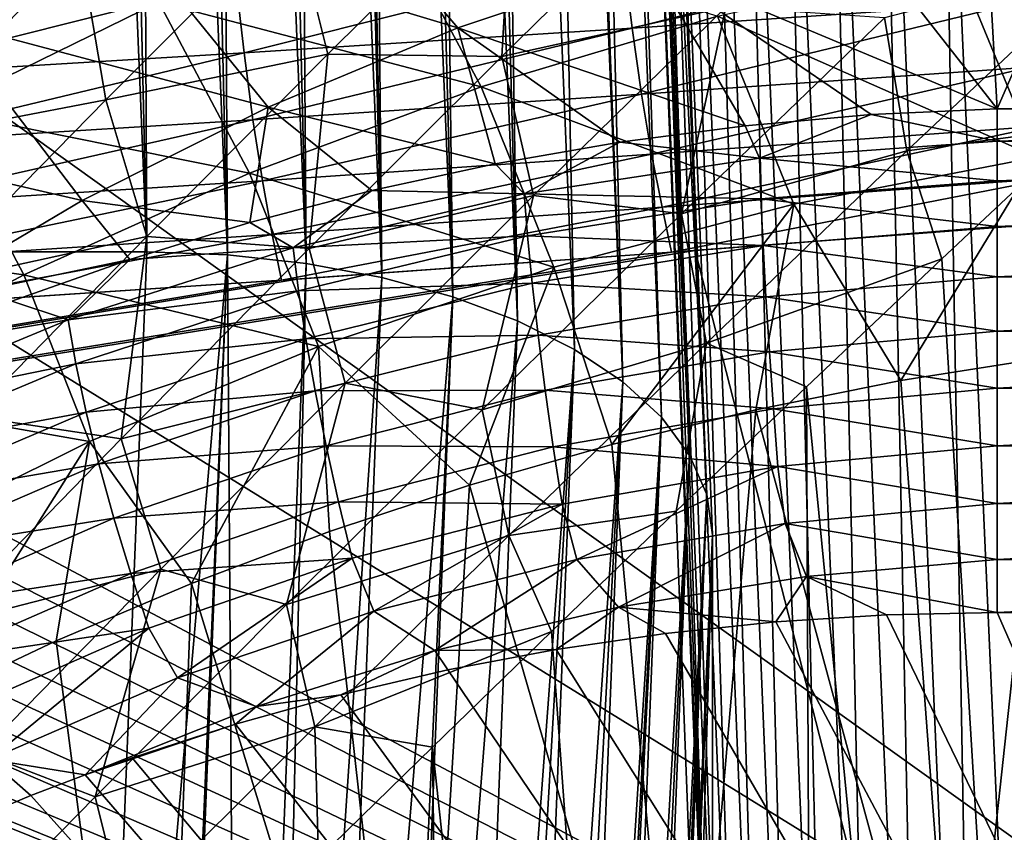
# Model space of a CAD drawing. Header units: metres. Extents: x -109 to 109, y -78 to 121.
# Tile 752 of 1056: x -16.67 to -11.45, y -2.34 to 1.96. Entities that reach past the tile are written whole.
import ezdxf

# ---------------------------------------------------------------- set-up
doc = ezdxf.new("R2010")
doc.units = ezdxf.units.M
doc.layers.add('solid_508554_SW0001', color=7, linetype='CONTINUOUS')

msp = doc.modelspace()

# ---------------------------------------------------------------- linework, layer by layer
at = {"layer": 'solid_508554_SW0001'}
for points in [[(-34.869118, 11.46491, -7.773969), (-4.682198, -7.183285, 2.992571), (-32.970078, 13.057232, -8.693296)], [(-4.682198, -7.183285, 2.992571), (-4.682198, 13.057236, -8.693299), (-32.970078, 13.057232, -8.693296)], [(-16.481787, 12.484694, -12.385273), (-15.998173, 0.732994, -5.041996), (-50.503654, 0.732994, -5.041996)], [(-26.596104, 12.484694, -12.385273), (-16.481787, 12.484694, -12.385273), (-50.503654, 0.732994, -5.041996)], [(-16.268469, 12.486979, -12.395666), (-15.998173, 0.732994, -5.041996), (-16.481787, 12.484694, -12.385273)], [(-16.268469, 12.486979, -12.395666), (-16.056137, 12.481189, -12.418915), (-15.998173, 0.732994, -5.041996)], [(-16.056137, 12.481189, -12.418915), (-15.571157, 0.717728, -5.068438), (-15.998173, 0.732994, -5.041996)], [(-16.056137, 12.481189, -12.418915), (-15.845757, 12.467334, -12.454942), (-15.571157, 0.717728, -5.068438)], [(-15.845757, 12.467334, -12.454942), (-15.63845, 12.445466, -12.503591), (-15.571157, 0.717728, -5.068438)], [(-15.63845, 12.445466, -12.503591), (-15.152996, 0.672253, -5.147202), (-15.571157, 0.717728, -5.068438)], [(-15.63845, 12.445466, -12.503591), (-15.435456, 12.415709, -12.564583), (-15.152996, 0.672253, -5.147202)], [(-15.435456, 12.415709, -12.564583), (-15.237818, 12.378215, -12.637601), (-15.152996, 0.672253, -5.147202)], [(-15.237818, 12.378215, -12.637601), (-14.752173, 0.597513, -5.276656), (-15.152996, 0.672253, -5.147202)], [(-15.237818, 12.378215, -12.637601), (-15.046507, 12.333173, -12.722282), (-14.752173, 0.597513, -5.276656)], [(-15.046507, 12.333173, -12.722282), (-14.975811, 12.314162, -12.75736), (-14.752173, 0.597513, -5.276656)], [(-14.975811, 12.314162, -12.75736), (-14.862483, 12.280807, -12.818206), (-14.752173, 0.597513, -5.276656)], [(-14.862483, 12.280807, -12.818206), (-14.376807, 0.495039, -5.454146), (-14.752173, 0.597513, -5.276656)], [(-14.862483, 12.280807, -12.818206), (-14.686695, 12.221384, -12.924878), (-14.376807, 0.495039, -5.454146)], [(-14.686695, 12.221384, -12.924878), (-14.52005, 12.155212, -13.041749), (-14.376807, 0.495039, -5.454146)], [(-14.52005, 12.155212, -13.041749), (-14.034492, 0.366918, -5.67606), (-14.376807, 0.495039, -5.454146)], [(-14.52005, 12.155212, -13.041749), (-14.348038, 12.074894, -13.181615), (-14.034492, 0.366918, -5.67606)], [(-14.348038, 12.074894, -13.181615), (-14.217513, 12.003996, -13.303672), (-14.034492, 0.366918, -5.67606)], [(-14.217513, 12.003996, -13.303672), (-13.732153, 0.215748, -5.937893), (-14.034492, 0.366918, -5.67606)], [(-14.217513, 12.003996, -13.303672), (-13.961012, 11.830225, -13.598656), (-13.732153, 0.215748, -5.937893)], [(-13.961012, 11.830225, -13.598656), (-13.475909, 0.04459, -6.234347), (-13.732153, 0.215748, -5.937893)], [(-13.961012, 11.830225, -13.598656), (-13.926538, 11.802172, -13.64582), (-13.475909, 0.04459, -6.234347)], [(-13.926538, 11.802172, -13.64582), (-13.755768, 11.637436, -13.9207), (-13.475909, 0.04459, -6.234347)], [(-13.755768, 11.637436, -13.9207), (-13.270961, -0.143093, -6.559423), (-13.475909, 0.04459, -6.234347)], [(-13.755768, 11.637436, -13.9207), (-13.654901, 11.50825, -14.134084), (-13.270961, -0.143093, -6.559423)], [(-13.654901, 11.50825, -14.134084), (-13.121481, -0.343504, -6.906546), (-13.270961, -0.143093, -6.559423)], [(-13.654901, 11.50825, -14.134084), (-13.605953, 11.429547, -14.263257), (-13.121481, -0.343504, -6.906546)], [(-34.869118, 11.46491, -7.773969), (-36.770775, 9.875168, -6.856131), (-4.682198, -7.183285, 2.992571)], [(-13.605953, 11.429547, -14.263257), (-13.030532, -0.552585, -7.268684), (-13.121481, -0.343504, -6.906546)], [(-13.605953, 11.429547, -14.263257), (-13.514616, 11.210789, -14.61936), (-13.030532, -0.552585, -7.268684)], [(-13.514616, 11.210789, -14.61936), (-13.511229, 11.198131, -14.639839), (-13.030532, -0.552585, -7.268684)], [(-13.511229, 11.198131, -14.639839), (-13.483615, 10.985607, -14.981767), (-13.030532, -0.552585, -7.268684)], [(-13.483615, 10.985607, -14.981767), (-13, -4.267006, -13.70225), (-13, -0.766092, -7.63849)], [(-13.483615, 10.985607, -14.981767), (-13.483615, 7.726501, -20.626705), (-13, -4.267006, -13.70225)], [(-13.030532, -0.552585, -7.268684), (-13.483615, 10.985607, -14.981767), (-13, -0.766092, -7.63849)], [(-36.770775, 9.875168, -6.856131), (-37.230968, 9.509166, -6.64482), (-4.682198, -7.183285, 2.992571)], [(-37.230968, 9.509166, -6.64482), (-37.714027, 9.16053, -6.443535), (-4.682198, -7.183285, 2.992571)], [(-37.714027, 9.16053, -6.443535), (-38.218876, 8.830504, -6.252995), (-4.682198, -7.183285, 2.992571)], [(-38.218876, 8.830504, -6.252995), (-38.744343, 8.520358, -6.073932), (-4.682198, -7.183285, 2.992571)], [(-38.744343, 8.520358, -6.073932), (-39.28907, 8.231194, -5.906983), (-4.682198, -7.183285, 2.992571)], [(-39.28907, 8.231194, -5.906983), (-39.851555, 7.963991, -5.752713), (-4.682198, -7.183285, 2.992571)], [(-39.851555, 7.963991, -5.752713), (-40.430286, 7.719659, -5.611648), (-4.682198, -7.183285, 2.992571)], [(-13.483615, 7.726501, -20.626705), (-13.466309, 7.385034, -21.218143), (-13, -4.267006, -13.70225)], [(-40.430286, 7.719659, -5.611648), (-40.88192, 7.549141, -5.513199), (-4.682198, -7.183285, 2.992571)], [(-40.88192, 7.549141, -5.513199), (-41.024212, 7.498913, -5.4842), (-4.682198, -7.183285, 2.992571)], [(-41.024212, 7.498913, -5.4842), (-41.632576, 7.302232, -5.370646), (-4.682198, -7.183285, 2.992571)], [(-13.466309, 7.385034, -21.218143), (-12.982184, -4.607184, -14.291457), (-13, -4.267006, -13.70225)], [(-13.466309, 7.385034, -21.218143), (-13.414434, 7.044444, -21.808064), (-12.982184, -4.607184, -14.291457)], [(-41.632576, 7.302232, -5.370646), (-42.254608, 7.130056, -5.271241), (-4.682198, -7.183285, 2.992571)], [(-42.254608, 7.130056, -5.271241), (-42.889103, 6.983013, -5.186345), (-4.682198, -7.183285, 2.992571)], [(-13.414434, 7.044444, -21.808064), (-12.928782, -4.946457, -14.879095), (-12.982184, -4.607184, -14.291457)], [(-13.414434, 7.044444, -21.808064), (-13.328126, 6.705604, -22.394951), (-12.928782, -4.946457, -14.879095)], [(-42.889103, 6.983013, -5.186345), (-43.534229, 6.861862, -5.116398), (-4.682198, -7.183285, 2.992571)], [(-43.534229, 6.861862, -5.116398), (-44.187977, 6.76719, -5.061739), (-4.682198, -7.183285, 2.992571)], [(-44.187977, 6.76719, -5.061739), (-44.848324, 6.699342, -5.022567), (-4.682198, -7.183285, 2.992571)], [(-44.848324, 6.699342, -5.022567), (-45.513195, 6.658569, -4.999027), (-4.682198, -7.183285, 2.992571)], [(-13.328126, 6.705604, -22.394951), (-12.839952, -5.283816, -15.463417), (-12.928782, -4.946457, -14.879095)], [(-13.328126, 6.705604, -22.394951), (-13.207604, 6.369385, -22.977299), (-12.839952, -5.283816, -15.463417)], [(-46.180508, 6.644997, -4.991191), (-50.351505, 6.265568, -4.772128), (-4.682198, -7.183285, 2.992571)], [(-45.513195, 6.658569, -4.999027), (-46.180508, 6.644997, -4.991191), (-4.682198, -7.183285, 2.992571)], [(-13.207604, 6.369385, -22.977299), (-12.715907, -5.618459, -16.043036), (-12.839952, -5.283816, -15.463417)], [(-13.207604, 6.369385, -22.977299), (-13.053179, 6.03665, -23.553614), (-12.715907, -5.618459, -16.043036)], [(-50.351505, 6.265568, -4.772128), (-50.351505, -7.183285, 2.992571), (-4.682198, -7.183285, 2.992571)], [(-13.053179, 6.03665, -23.553614), (-12.557047, -5.949308, -16.616083), (-12.715907, -5.618459, -16.043036)], [(-13.053179, 6.03665, -23.553614), (-12.865246, 5.708252, -24.122414), (-12.557047, -5.949308, -16.616083)], [(-12.865246, 5.708252, -24.122414), (-12.363714, -6.275648, -17.18132), (-12.557047, -5.949308, -16.616083)], [(-12.865246, 5.708252, -24.122414), (-12.644288, 5.385036, -24.682241), (-12.363714, -6.275648, -17.18132)], [(-12.644288, 5.385036, -24.682241), (-12.136565, -6.596372, -17.736832), (-12.363714, -6.275648, -17.18132)], [(-12.644288, 5.385036, -24.682241), (-12.390873, 5.06783, -25.231659), (-12.136565, -6.596372, -17.736832)], [(-12.390873, 5.06783, -25.231659), (-11.876063, -6.910825, -18.281479), (-12.136565, -6.596372, -17.736832)], [(-12.390873, 5.06783, -25.231659), (-12.10565, 4.757448, -25.769255), (-11.876063, -6.910825, -18.281479)], [(-12.10565, 4.757448, -25.769255), (-11.583113, -7.217917, -18.813379), (-11.876063, -6.910825, -18.281479)], [(-12.10565, 4.757448, -25.769255), (-11.789352, 4.454689, -26.29365), (-11.583113, -7.217917, -18.813379)], [(-11.789352, 4.454689, -26.29365), (-11.2583, -7.517032, -19.331461), (-11.583113, -7.217917, -18.813379)], [(-11.789352, 4.454689, -26.29365), (-11.442792, 4.160327, -26.803499), (-11.2583, -7.517032, -19.331461)], [(-11.655655, 4.407351, -32.166245), (-12.299824, 2.52392, -35.428444), (-11.492039, 1.491955, -37.215858)], [(-10.457149, 3.864108, -33.10717), (-11.655655, 4.407351, -32.166245), (-11.492039, 1.491955, -37.215858)], [(-10.457149, 3.864108, -33.10717), (-11.492039, 1.491955, -37.215858), (-5.75, 1.491955, -37.215858)], [(-17.065731, 1.95438, -34.9673), (-16.134333, 2.459574, -34.721218), (-17.296078, 3.248131, -33.239468)], [(-14.349219, 1.920298, -36.088181), (-15.18335, 2.894342, -34.421043), (-16.134333, 2.459574, -34.721218)], [(-14.349219, 1.920298, -36.088181), (-13.328111, 2.262587, -35.784115), (-15.18335, 2.894342, -34.421043)], [(-13.074714, 2.792732, 24.928492), (-14.117063, 1.769786, 24.756042), (-12.929623, 2.030303, 25.031757)], [(-14.05948, 2.753314, 24.782314), (-14.117063, 1.769786, 24.756042), (-13.074714, 2.792732, 24.928492)], [(-15.225982, 2.532356, 24.642576), (-15.039763, 1.780737, 24.572027), (-14.05948, 2.753314, 24.782314)], [(-14.05948, 2.753314, 24.782314), (-15.039763, 1.780737, 24.572027), (-14.117063, 1.769786, 24.756042)], [(-80.883446, 2.255213, 23.013248), (-80.862701, 1.310964, 22.791866), (-15.691284, 2.712717, 24.657368)], [(-80.862701, 1.310964, 22.791866), (-16.352505, 2.340196, 24.543859), (-15.691284, 2.712717, 24.657368)], [(-15.225982, 2.532356, 24.642576), (-16.352505, 2.340196, 24.543859), (-16.216316, 1.538416, 24.365381)], [(-15.225982, 2.532356, 24.642576), (-16.216316, 1.538416, 24.365381), (-15.039763, 1.780737, 24.572027)], [(-14.226445, 1.608655, -42.467014), (-15.935077, 2.057249, -40.967289), (-14.731031, 2.551883, -40.836094)], [(-12.974525, 1.982293, -42.343643), (-14.226445, 1.608655, -42.467014), (-14.731031, 2.551883, -40.836094)], [(-13.328111, 2.262587, -35.784115), (-11.492039, 1.491955, -37.215858), (-12.299824, 2.52392, -35.428444)], [(-15.355922, 1.500357, -36.338085), (-16.134333, 2.459574, -34.721218), (-17.065731, 1.95438, -34.9673)], [(-15.355922, 1.500357, -36.338085), (-14.349219, 1.920298, -36.088181), (-16.134333, 2.459574, -34.721218)], [(-11.280619, 1.234818, -43.954628), (-11.706792, 2.269328, -42.163139), (-10.43088, 2.466374, -41.928116)], [(-13.426338, 1.918904, 21.326981), (-13.472474, 2.294264, 21.482845), (-11.417424, 2.42561, 21.723961)], [(-13.426338, 1.918904, 21.326981), (-11.417424, 2.42561, 21.723961), (-11.369055, 2.056609, 21.567564)], [(-80.862701, 1.310964, 22.791866), (-16.694025, 2.146391, 24.47912), (-16.352505, 2.340196, 24.543859)], [(-15.935077, 2.057249, -40.967289), (-17.107788, 1.48189, -41.038254), (-17.672619, 2.336596, -39.565044)], [(-17.359015, 1.319546, 24.195473), (-16.352505, 2.340196, 24.543859), (-16.694025, 2.146391, 24.47912)], [(-17.359015, 1.319546, 24.195473), (-16.216316, 1.538416, 24.365381), (-16.352505, 2.340196, 24.543859)], [(-15.483334, 1.788969, 21.100214), (-15.526807, 2.170084, 21.255518), (-13.472474, 2.294264, 21.482845)], [(-15.483334, 1.788969, 21.100214), (-13.472474, 2.294264, 21.482845), (-13.426338, 1.918904, 21.326981)], [(-14.349219, 1.920298, -36.088181), (-12.827067, 1.402243, -37.244587), (-13.328111, 2.262587, -35.784115)], [(-13.328111, 2.262587, -35.784115), (-12.159807, 1.461169, -37.2374), (-11.492039, 1.491955, -37.215858)], [(-13.328111, 2.262587, -35.784115), (-12.827067, 1.402243, -37.244587), (-12.159807, 1.461169, -37.2374)], [(-11.280619, 1.234818, -43.954628), (-12.974525, 1.982293, -42.343643), (-11.706792, 2.269328, -42.163139)], [(-12.088583, 1.97369, 25.301834), (-11.969549, 1.268418, 25.574467), (-10.892466, 2.284769, 25.642366)], [(-10.892466, 2.284769, 25.642366), (-11.969549, 1.268418, 25.574467), (-11.044369, 1.390028, 25.978125)], [(-17.537037, 1.664791, 20.889009), (-17.581455, 2.04838, 21.043253), (-15.526807, 2.170084, 21.255518)], [(-17.537037, 1.664791, 20.889009), (-15.526807, 2.170084, 21.255518), (-15.483334, 1.788969, 21.100214)], [(-15.454419, 1.150771, -42.532406), (-17.107788, 1.48189, -41.038254), (-15.935077, 2.057249, -40.967289)], [(-14.226445, 1.608655, -42.467014), (-15.454419, 1.150771, -42.532406), (-15.935077, 2.057249, -40.967289)], [(-13.376205, 1.568768, 21.121532), (-13.426338, 1.918904, 21.326981), (-11.369055, 2.056609, 21.567564)], [(-13.376205, 1.568768, 21.121532), (-11.369055, 2.056609, 21.567564), (-11.31662, 1.712525, 21.36307)], [(-14.117063, 1.769786, 24.756042), (-13.948208, 1.031664, 24.863209), (-12.929623, 2.030303, 25.031757)], [(-12.929623, 2.030303, 25.031757), (-13.948208, 1.031664, 24.863209), (-13.164071, 0.934671, 25.16795)], [(-12.929623, 2.030303, 25.031757), (-13.164071, 0.934671, 25.16795), (-12.088583, 1.97369, 25.301834)], [(-16.340706, 1.005728, -36.53186), (-17.065731, 1.95438, -34.9673), (-17.970816, 1.381752, -35.15712)], [(-16.340706, 1.005728, -36.53186), (-15.355922, 1.500357, -36.338085), (-17.065731, 1.95438, -34.9673)], [(-12.568666, 0.986784, -44.066586), (-14.226445, 1.608655, -42.467014), (-12.974525, 1.982293, -42.343643)], [(-12.088583, 1.97369, 25.301834), (-13.164071, 0.934671, 25.16795), (-11.969549, 1.268418, 25.574467)], [(-11.280619, 1.234818, -43.954628), (-12.568666, 0.986784, -44.066586), (-12.974525, 1.982293, -42.343643)], [(-15.435991, 1.43333, 20.89397), (-15.483334, 1.788969, 21.100214), (-13.426338, 1.918904, 21.326981)], [(-15.435991, 1.43333, 20.89397), (-13.426338, 1.918904, 21.326981), (-13.376205, 1.568768, 21.121532)], [(-15.355922, 1.500357, -36.338085), (-14.152433, 1.200751, -37.216309), (-14.349219, 1.920298, -36.088181)], [(-14.349219, 1.920298, -36.088181), (-14.152433, 1.200751, -37.216309), (-13.491913, 1.315347, -37.237499)], [(-14.349219, 1.920298, -36.088181), (-13.491913, 1.315347, -37.237499), (-12.827067, 1.402243, -37.244587)], [(-17.493982, 1.305535, 20.68214), (-17.537037, 1.664791, 20.889009), (-15.483334, 1.788969, 21.100214)], [(-17.493982, 1.305535, 20.68214), (-15.483334, 1.788969, 21.100214), (-15.435991, 1.43333, 20.89397)], [(-16.216316, 1.538416, 24.365381), (-15.997665, 0.815367, 24.302469), (-15.039763, 1.780737, 24.572027)], [(-15.039763, 1.780737, 24.572027), (-15.997665, 0.815367, 24.302469), (-15.137712, 0.751354, 24.518793)], [(-15.039763, 1.780737, 24.572027), (-15.137712, 0.751354, 24.518793), (-14.117063, 1.769786, 24.756042)], [(-14.117063, 1.769786, 24.756042), (-15.137712, 0.751354, 24.518793), (-13.948208, 1.031664, 24.863209)], [(-13.323008, 1.250364, 20.870321), (-13.376205, 1.568768, 21.121532), (-11.31662, 1.712525, 21.36307)], [(-13.323008, 1.250364, 20.870321), (-11.31662, 1.712525, 21.36307), (-11.261068, 1.399587, 21.11418)], [(-13.840521, 0.651456, -44.121952), (-15.454419, 1.150771, -42.532406), (-14.226445, 1.608655, -42.467014)], [(-15.38568, 1.109933, 20.640711), (-15.435991, 1.43333, 20.89397), (-13.376205, 1.568768, 21.121532)], [(-15.38568, 1.109933, 20.640711), (-13.376205, 1.568768, 21.121532), (-13.323008, 1.250364, 20.870321)], [(-12.568666, 0.986784, -44.066586), (-13.840521, 0.651456, -44.121952), (-14.226445, 1.608655, -42.467014)], [(-17.359015, 1.319546, 24.195473), (-17.179735, 0.556552, 24.024605), (-16.216316, 1.538416, 24.365381)], [(-16.216316, 1.538416, 24.365381), (-17.179735, 0.556552, 24.024605), (-15.997665, 0.815367, 24.302469)], [(-16.65032, 0.611005, -42.538979), (-18.241541, 0.829169, -41.048298), (-17.107788, 1.48189, -41.038254)], [(-15.454419, 1.150771, -42.532406), (-16.65032, 0.611005, -42.538979), (-17.107788, 1.48189, -41.038254)], [(-16.340706, 1.005728, -36.53186), (-15.452874, 0.889555, -37.132217), (-15.355922, 1.500357, -36.338085)], [(-15.355922, 1.500357, -36.338085), (-15.452874, 0.889555, -37.132217), (-14.80672, 1.058719, -37.181168)], [(-15.355922, 1.500357, -36.338085), (-14.80672, 1.058719, -37.181168), (-14.152433, 1.200751, -37.216309)], [(-12.159807, 1.461169, -37.2374), (-12.827067, 1.402243, -37.244587), (-12.751946, 1.230503, -37.489975)], [(-12.159807, 1.461169, -37.2374), (-12.751946, 1.230503, -37.489975), (-11.492039, 1.320319, -37.4669)], [(-12.159807, 1.461169, -37.2374), (-11.492039, 1.320319, -37.4669), (-11.492039, 1.491955, -37.215858)], [(-11.492039, 1.320319, -37.4669), (-5.75, 1.491955, -37.215858), (-11.492039, 1.491955, -37.215858)], [(-11.492039, 1.320319, -37.4669), (-5.75, 1.31858, -37.469067), (-5.75, 1.491955, -37.215858)], [(-17.448183, 0.978813, 20.427446), (-17.493982, 1.305535, 20.68214), (-15.435991, 1.43333, 20.89397)], [(-17.448183, 0.978813, 20.427446), (-15.435991, 1.43333, 20.89397), (-15.38568, 1.109933, 20.640711)], [(-17.296089, 0.439445, -36.667595), (-16.340706, 1.005728, -36.53186), (-17.970816, 1.381752, -35.15712)], [(-12.827067, 1.402243, -37.244587), (-13.491913, 1.315347, -37.237499), (-12.751946, 1.230503, -37.489975)], [(-13.267735, 0.969612, 20.578018), (-13.323008, 1.250364, 20.870321), (-11.261068, 1.399587, 21.11418)], [(-13.267735, 0.969612, 20.578018), (-11.261068, 1.399587, 21.11418), (-11.203406, 1.123463, 20.825403)], [(-11.969549, 1.268418, 25.574467), (-11.785768, 0.696058, 25.927927), (-11.044369, 1.390028, 25.978125)], [(-11.044369, 1.390028, 25.978125), (-11.785768, 0.696058, 25.927927), (-10.488172, -20.561333, 37.842564)], [(-13.491913, 1.315347, -37.237499), (-14.152433, 1.200751, -37.216309), (-13.99894, 1.041361, -37.461948)], [(-13.491913, 1.315347, -37.237499), (-13.99894, 1.041361, -37.461948), (-12.751946, 1.230503, -37.489975)], [(-12.751946, 1.230503, -37.489975), (-11.492039, 1.110301, -37.691132), (-11.492039, 1.320319, -37.4669)], [(-11.492039, 1.320319, -37.4669), (-11.492039, 1.110301, -37.691132), (-5.75, 1.31858, -37.469067)], [(-11.492039, 1.110301, -37.691132), (-5.75, 1.108282, -37.692978), (-5.75, 1.31858, -37.469067)], [(-13.164071, 0.934671, 25.16795), (-13.032521, 0.248908, 25.442284), (-11.969549, 1.268418, 25.574467)], [(-11.969549, 1.268418, 25.574467), (-13.032521, 0.248908, 25.442284), (-11.785768, 0.696058, 25.927927)], [(-15.333359, 0.824931, 20.345255), (-15.38568, 1.109933, 20.640711), (-13.323008, 1.250364, 20.870321)], [(-15.333359, 0.824931, 20.345255), (-13.323008, 1.250364, 20.870321), (-13.267735, 0.969612, 20.578018)], [(-14.152433, 1.200751, -37.216309), (-14.80672, 1.058719, -37.181168), (-13.99894, 1.041361, -37.461948)], [(-12.751946, 1.230503, -37.489975), (-13.99894, 1.041361, -37.461948), (-12.744088, 1.013737, -37.707561)], [(-12.751946, 1.230503, -37.489975), (-12.744088, 1.013737, -37.707561), (-11.492039, 1.110301, -37.691132)], [(-12.002198, 0.051028, -45.775345), (-12.568666, 0.986784, -44.066586), (-11.280619, 1.234818, -43.954628)], [(-11.228788, 0.174049, -45.748867), (-12.002198, 0.051028, -45.775345), (-11.280619, 1.234818, -43.954628)], [(-15.087922, 0.230943, -44.120327), (-16.65032, 0.611005, -42.538979), (-15.454419, 1.150771, -42.532406)], [(-13.840521, 0.651456, -44.121952), (-15.087922, 0.230943, -44.120327), (-15.454419, 1.150771, -42.532406)], [(-17.400524, 0.69093, 20.129847), (-17.448183, 0.978813, 20.427446), (-15.38568, 1.109933, 20.640711)], [(-17.400524, 0.69093, 20.129847), (-15.38568, 1.109933, 20.640711), (-15.333359, 0.824931, 20.345255)], [(-13.267735, 0.969612, 20.578018), (-11.203406, 1.123463, 20.825403), (-13.218153, 0.731035, 20.248932)], [(-11.203406, 1.123463, 20.825403), (-11.165922, 0.886896, 20.498362), (-13.218153, 0.731035, 20.248932)], [(-12.744088, 1.013737, -37.707561), (-11.492039, 0.86842, -37.880547), (-11.492039, 1.110301, -37.691132)], [(-11.492039, 1.110301, -37.691132), (-11.492039, 0.86842, -37.880547), (-5.75, 1.108282, -37.692978)], [(-11.492039, 0.86842, -37.880547), (-5.75, 0.866175, -37.882042), (-5.75, 1.108282, -37.692978)], [(-14.80672, 1.058719, -37.181168), (-15.452874, 0.889555, -37.132217), (-15.223467, 0.75474, -37.384003)], [(-14.80672, 1.058719, -37.181168), (-15.223467, 0.75474, -37.384003), (-13.99894, 1.041361, -37.461948)], [(-17.296089, 0.439445, -36.667595), (-16.089025, 0.69364, -37.069633), (-16.340706, 1.005728, -36.53186)], [(-16.340706, 1.005728, -36.53186), (-16.089025, 0.69364, -37.069633), (-15.452874, 0.889555, -37.132217)], [(-13.99894, 1.041361, -37.461948), (-15.223467, 0.75474, -37.384003), (-13.981691, 0.818594, -37.672791)], [(-15.137712, 0.751354, 24.518793), (-14.947292, 0.037119, 24.631119), (-13.948208, 1.031664, 24.863209)], [(-13.948208, 1.031664, 24.863209), (-14.947292, 0.037119, 24.631119), (-14.221387, -0.103195, 24.965567)], [(-13.948208, 1.031664, 24.863209), (-14.221387, -0.103195, 24.965567), (-13.164071, 0.934671, 25.16795)], [(-13.99894, 1.041361, -37.461948), (-13.981691, 0.818594, -37.672791), (-12.744088, 1.013737, -37.707561)], [(-12.744088, 1.013737, -37.707561), (-13.981691, 0.818594, -37.672791), (-12.732374, 0.766384, -37.889416)], [(-12.744088, 1.013737, -37.707561), (-12.732374, 0.766384, -37.889416), (-11.492039, 0.86842, -37.880547)], [(-15.333359, 0.824931, 20.345255), (-13.267735, 0.969612, 20.578018), (-15.28463, 0.583263, 20.012447)], [(-13.267735, 0.969612, 20.578018), (-13.218153, 0.731035, 20.248932), (-15.28463, 0.583263, 20.012447)], [(-13.533767, -0.288461, -45.769077), (-13.840521, 0.651456, -44.121952), (-12.568666, 0.986784, -44.066586)], [(-12.771222, -0.10327, -45.782097), (-13.533767, -0.288461, -45.769077), (-12.568666, 0.986784, -44.066586)], [(-12.002198, 0.051028, -45.775345), (-12.771222, -0.10327, -45.782097), (-12.568666, 0.986784, -44.066586)], [(-15.452874, 0.889555, -37.132217), (-16.089025, 0.69364, -37.069633), (-15.223467, 0.75474, -37.384003)], [(-13.164071, 0.934671, 25.16795), (-14.221387, -0.103195, 24.965567), (-13.032521, 0.248908, 25.442284)], [(-13.218153, 0.731035, 20.248932), (-11.165922, 0.886896, 20.498362), (-13.091349, 0.740405, 20.263927)], [(-13.091349, 0.740405, 20.263927), (-11.165922, 0.886896, 20.498362), (-11.499606, -5.473651, 10.319358)], [(-12.732374, 0.766384, -37.889416), (-11.492039, 0.600383, -38.030685), (-11.492039, 0.86842, -37.880547)], [(-11.165922, 0.886896, 20.498362), (-11.453076, -5.139401, 10.854269), (-11.499606, -5.473651, 10.319358)], [(-11.492039, 0.86842, -37.880547), (-11.492039, 0.600383, -38.030685), (-5.75, 0.866175, -37.882042)], [(-11.492039, 0.600383, -38.030685), (-5.75, 0.597971, -38.031799), (-5.75, 0.866175, -37.882042)], [(-16.65032, 0.611005, -42.538979), (-17.806376, -0.00751, -42.486462), (-18.241541, 0.829169, -41.048298)], [(-17.400524, 0.69093, 20.129847), (-15.333359, 0.824931, 20.345255), (-17.365829, 0.446036, 19.792837)], [(-15.333359, 0.824931, 20.345255), (-15.28463, 0.583263, 20.012447), (-17.365829, 0.446036, 19.792837)], [(-17.179735, 0.556552, 24.024605), (-16.931053, -0.138375, 23.971228), (-15.997665, 0.815367, 24.302469)], [(-15.997665, 0.815367, 24.302469), (-16.931053, -0.138375, 23.971228), (-16.134125, -0.257692, 24.213587)], [(-15.997665, 0.815367, 24.302469), (-16.134125, -0.257692, 24.213587), (-15.137712, 0.751354, 24.518793)], [(-15.223467, 0.75474, -37.384003), (-15.195252, 0.526888, -37.588112), (-13.981691, 0.818594, -37.672791)], [(-13.981691, 0.818594, -37.672791), (-15.195252, 0.526888, -37.588112), (-13.956907, 0.566871, -37.847145)], [(-13.981691, 0.818594, -37.672791), (-13.956907, 0.566871, -37.847145), (-12.732374, 0.766384, -37.889416)], [(-13.091349, 0.740405, 20.263927), (-11.499606, -5.473651, 10.319358), (-51.501217, -5.473651, 10.319358)], [(-13.218153, 0.731035, 20.248932), (-13.091349, 0.740405, 20.263927), (-51.501217, -5.473651, 10.319358)], [(-15.20126, 0.58903, 20.021677), (-13.218153, 0.731035, 20.248932), (-51.501217, -5.473651, 10.319358)], [(-16.352985, -8.243653, -0.269029), (-50.858467, -8.243653, -0.269029), (-50.503654, 0.732994, -5.041996)], [(-15.998173, 0.732994, -5.041996), (-16.352985, -8.243653, -0.269029), (-50.503654, 0.732994, -5.041996)], [(-15.223467, 0.75474, -37.384003), (-16.416006, 0.372381, -37.256466), (-15.195252, 0.526888, -37.588112)], [(-16.089025, 0.69364, -37.069633), (-16.416006, 0.372381, -37.256466), (-15.223467, 0.75474, -37.384003)], [(-15.571157, 0.717728, -5.068438), (-16.352985, -8.243653, -0.269029), (-15.998173, 0.732994, -5.041996)], [(-15.137712, 0.751354, 24.518793), (-16.134125, -0.257692, 24.213587), (-14.947292, 0.037119, 24.631119)], [(-15.28463, 0.583263, 20.012447), (-13.218153, 0.731035, 20.248932), (-15.20126, 0.58903, 20.021677)], [(-12.732374, 0.766384, -37.889416), (-13.956907, 0.566871, -37.847145), (-12.717082, 0.494281, -38.03125)], [(-12.732374, 0.766384, -37.889416), (-12.717082, 0.494281, -38.03125), (-11.492039, 0.600383, -38.030685)], [(-17.296089, 0.439445, -36.667595), (-16.71336, 0.471503, -36.993534), (-16.089025, 0.69364, -37.069633)], [(-16.089025, 0.69364, -37.069633), (-16.71336, 0.471503, -36.993534), (-16.416006, 0.372381, -37.256466)], [(-15.571157, 0.717728, -5.068438), (-15.950605, -8.268794, -0.2864), (-16.352985, -8.243653, -0.269029)], [(-15.571157, 0.717728, -5.068438), (-15.92654, -8.271112, -0.288972), (-15.950605, -8.268794, -0.2864)], [(-15.571157, 0.717728, -5.068438), (-15.508767, -8.326653, -0.362373), (-15.92654, -8.271112, -0.288972)], [(-15.571157, 0.717728, -5.068438), (-15.152996, 0.672253, -5.147202), (-15.508767, -8.326653, -0.362373)], [(-13.032521, 0.248908, 25.442284), (-12.502839, 0.017629, 25.849554), (-11.785768, 0.696058, 25.927927)], [(-11.785768, 0.696058, 25.927927), (-12.502839, 0.017629, 25.849554), (-10.488172, -20.561333, 37.842564)], [(-15.152996, 0.672253, -5.147202), (-15.357548, -8.354219, -0.402976), (-15.508767, -8.326653, -0.362373)], [(-15.152996, 0.672253, -5.147202), (-14.752173, 0.597513, -5.276656), (-15.357548, -8.354219, -0.402976)], [(-14.28774, -0.504106, -45.736282), (-15.087922, 0.230943, -44.120327), (-13.840521, 0.651456, -44.121952)], [(-13.533767, -0.288461, -45.769077), (-14.28774, -0.504106, -45.736282), (-13.840521, 0.651456, -44.121952)], [(-15.28463, 0.583263, 20.012447), (-15.20126, 0.58903, 20.021677), (-51.501217, -5.473651, 10.319358)], [(-17.078356, 0.464125, 19.821787), (-15.28463, 0.583263, 20.012447), (-51.501217, -5.473651, 10.319358)], [(-16.302612, -0.27264, -44.061314), (-17.806376, -0.00751, -42.486462), (-16.65032, 0.611005, -42.538979)], [(-17.365829, 0.446036, 19.792837), (-15.28463, 0.583263, 20.012447), (-17.078356, 0.464125, 19.821787)], [(-15.087922, 0.230943, -44.120327), (-16.302612, -0.27264, -44.061314), (-16.65032, 0.611005, -42.538979)], [(-14.752173, 0.597513, -5.276656), (-15.10816, -8.409145, -0.487737), (-15.357548, -8.354219, -0.402976)], [(-14.752173, 0.597513, -5.276656), (-14.376807, 0.495039, -5.454146), (-15.10816, -8.409145, -0.487737)], [(-12.717082, 0.494281, -38.03125), (-11.492039, 0.312516, -38.137997), (-11.492039, 0.600383, -38.030685)], [(-11.492039, 0.600383, -38.030685), (-11.492039, 0.312516, -38.137997), (-5.75, 0.597971, -38.031799)], [(-11.492039, 0.312516, -38.137997), (-5.75, 0.309997, -38.138721), (-5.75, 0.597971, -38.031799)], [(-16.416006, 0.372381, -37.256466), (-16.375298, 0.140629, -37.453991), (-15.195252, 0.526888, -37.588112)], [(-15.195252, 0.526888, -37.588112), (-16.375298, 0.140629, -37.453991), (-15.155993, 0.272051, -37.755119)], [(-15.195252, 0.526888, -37.588112), (-15.155993, 0.272051, -37.755119), (-13.956907, 0.566871, -37.847145)], [(-13.956907, 0.566871, -37.847145), (-15.155993, 0.272051, -37.755119), (-13.92517, 0.29213, -37.980892)], [(-13.956907, 0.566871, -37.847145), (-13.92517, 0.29213, -37.980892), (-12.717082, 0.494281, -38.03125)], [(-16.71336, 0.471503, -36.993534), (-17.324183, 0.224012, -36.903992), (-16.416006, 0.372381, -37.256466)], [(-14.376807, 0.495039, -5.454146), (-14.787738, -8.499056, -0.633015), (-15.10816, -8.409145, -0.487737)], [(-14.376807, 0.495039, -5.454146), (-14.732867, -8.51691, -0.662514), (-14.787738, -8.499056, -0.633015)], [(-14.376807, 0.495039, -5.454146), (-14.034492, 0.366918, -5.67606), (-14.732867, -8.51691, -0.662514)], [(-12.717082, 0.494281, -38.03125), (-13.92517, 0.29213, -37.980892), (-12.698571, 0.203847, -38.129715)], [(-12.717082, 0.494281, -38.03125), (-12.698571, 0.203847, -38.129715), (-11.492039, 0.312516, -38.137997)], [(-16.416006, 0.372381, -37.256466), (-17.567144, -0.103561, -37.079746), (-16.375298, 0.140629, -37.453991)], [(-17.324183, 0.224012, -36.903992), (-17.567144, -0.103561, -37.079746), (-16.416006, 0.372381, -37.256466)], [(-14.034492, 0.366918, -5.67606), (-14.390517, -8.647757, -0.883152), (-14.732867, -8.51691, -0.662514)], [(-14.034492, 0.366918, -5.67606), (-13.732153, 0.215748, -5.937893), (-14.390517, -8.647757, -0.883152)], [(-16.375298, 0.140629, -37.453991), (-16.32024, -0.115818, -37.613945), (-15.155993, 0.272051, -37.755119)], [(-15.155993, 0.272051, -37.755119), (-16.32024, -0.115818, -37.613945), (-15.106615, -0.003757, -37.881077)], [(-15.155993, 0.272051, -37.755119), (-15.106615, -0.003757, -37.881077), (-13.92517, 0.29213, -37.980892)], [(-13.92517, 0.29213, -37.980892), (-15.106615, -0.003757, -37.881077), (-13.88723, 0.000855, -38.070877)], [(-13.92517, 0.29213, -37.980892), (-13.88723, 0.000855, -38.070877), (-12.698571, 0.203847, -38.129715)], [(-12.698571, 0.203847, -38.129715), (-11.492039, 0.01161, -38.199955), (-11.492039, 0.312516, -38.137997)], [(-11.492039, 0.312516, -38.137997), (-11.492039, 0.01161, -38.199955), (-5.75, 0.309997, -38.138721)], [(-11.492039, 0.01161, -38.199955), (-5.75, 0.009046, -38.200279), (-5.75, 0.309997, -38.138721)], [(-15.761763, -1.024775, -45.611507), (-16.302612, -0.27264, -44.061314), (-15.087922, 0.230943, -44.120327)], [(-15.031054, -0.749711, -45.683743), (-15.761763, -1.024775, -45.611507), (-15.087922, 0.230943, -44.120327)], [(-14.28774, -0.504106, -45.736282), (-15.031054, -0.749711, -45.683743), (-15.087922, 0.230943, -44.120327)], [(-13.732153, 0.215748, -5.937893), (-14.249364, -8.713341, -0.996004), (-14.390517, -8.647757, -0.883152)], [(-13.732153, 0.215748, -5.937893), (-14.088078, -8.799023, -1.145159), (-14.249364, -8.713341, -0.996004)], [(-14.221387, -0.103195, 24.965567), (-14.079487, -0.770238, 25.242153), (-13.032521, 0.248908, 25.442284)], [(-13.732153, 0.215748, -5.937893), (-13.475909, 0.04459, -6.234347), (-14.088078, -8.799023, -1.145159)], [(-13.032521, 0.248908, 25.442284), (-14.079487, -0.770238, 25.242153), (-13.192918, -0.641648, 25.744558)], [(-13.032521, 0.248908, 25.442284), (-13.192918, -0.641648, 25.744558), (-12.502839, 0.017629, 25.849554)], [(-12.698571, 0.203847, -38.129715), (-13.88723, 0.000855, -38.070877), (-12.677279, -0.098065, -38.182487)], [(-12.698571, 0.203847, -38.129715), (-12.677279, -0.098065, -38.182487), (-11.492039, 0.01161, -38.199955)], [(-11.690606, -4.08854, -52.741985), (-12.002198, 0.051028, -45.775345), (-11.228788, 0.174049, -45.748867)], [(-11.690606, -4.08854, -52.741985), (-11.228788, 0.174049, -45.748867), (-10.215118, -3.825757, -52.690739)], [(-17.567144, -0.103561, -37.079746), (-17.512524, -0.337737, -37.270973), (-16.375298, 0.140629, -37.453991)], [(-16.375298, 0.140629, -37.453991), (-17.512524, -0.337737, -37.270973), (-16.32024, -0.115818, -37.613945)], [(-16.134125, -0.257692, 24.213587), (-15.924561, -0.948863, 24.332188), (-14.947292, 0.037119, 24.631119)], [(-14.947292, 0.037119, 24.631119), (-15.924561, -0.948863, 24.332188), (-15.257986, -1.135186, 24.690603)], [(-14.947292, 0.037119, 24.631119), (-15.257986, -1.135186, 24.690603), (-14.221387, -0.103195, 24.965567)], [(-15.106615, -0.003757, -37.881077), (-15.048283, -0.294028, -37.963024), (-13.88723, 0.000855, -38.070877)], [(-13.88723, 0.000855, -38.070877), (-15.048283, -0.294028, -37.963024), (-13.843981, -0.300082, -38.114979)], [(-13.475909, 0.04459, -6.234347), (-13.953778, -8.881367, -1.290042), (-14.088078, -8.799023, -1.145159)], [(-13.475909, 0.04459, -6.234347), (-13.831686, -8.967637, -1.443216), (-13.953778, -8.881367, -1.290042)], [(-13.88723, 0.000855, -38.070877), (-13.843981, -0.300082, -38.114979), (-12.677279, -0.098065, -38.182487)], [(-13.475909, 0.04459, -6.234347), (-13.270961, -0.143093, -6.559423), (-13.831686, -8.967637, -1.443216)], [(-12.502839, 0.017629, 25.849554), (-13.192918, -0.641648, 25.744558), (-12.408564, -21.06118, 36.976807)], [(-11.690606, -4.08854, -52.741985), (-12.771222, -0.10327, -45.782097), (-12.002198, 0.051028, -45.775345)], [(-12.677279, -0.098065, -38.182487), (-11.492039, -0.295232, -38.215099), (-11.492039, 0.01161, -38.199955)], [(-12.502839, 0.017629, 25.849554), (-12.408564, -21.06118, 36.976807), (-10.488172, -20.561333, 37.842564)], [(-11.492039, 0.01161, -38.199955), (-11.492039, -0.295232, -38.215099), (-5.75, 0.009046, -38.200279)], [(-11.492039, -0.295232, -38.215099), (-5.75, -0.297782, -38.215027), (-5.75, 0.009046, -38.200279)], [(-16.302612, -0.27264, -44.061314), (-17.476696, -0.856397, -43.945061), (-17.806376, -0.00751, -42.486462)], [(-16.32024, -0.115818, -37.613945), (-16.252134, -0.390907, -37.732555), (-15.106615, -0.003757, -37.881077)], [(-15.106615, -0.003757, -37.881077), (-16.252134, -0.390907, -37.732555), (-15.048283, -0.294028, -37.963024)], [(-14.221387, -0.103195, 24.965567), (-15.257986, -1.135186, 24.690603), (-14.079487, -0.770238, 25.242153)], [(-12.677279, -0.098065, -38.182487), (-13.843981, -0.300082, -38.114979), (-12.653709, -0.40433, -38.188328)], [(-13.142879, -4.461488, -52.720451), (-13.533767, -0.288461, -45.769077), (-12.771222, -0.10327, -45.782097)], [(-13.142879, -4.461488, -52.720451), (-12.771222, -0.10327, -45.782097), (-11.690606, -4.08854, -52.741985)], [(-12.677279, -0.098065, -38.182487), (-12.653709, -0.40433, -38.188328), (-11.492039, -0.295232, -38.215099)], [(-17.512524, -0.337737, -37.270973), (-17.440483, -0.594026, -37.42432), (-16.32024, -0.115818, -37.613945)], [(-16.32024, -0.115818, -37.613945), (-17.440483, -0.594026, -37.42432), (-16.252134, -0.390907, -37.732555)], [(-16.931053, -0.138375, 23.971228), (-17.103888, -1.252116, 23.837271), (-16.134125, -0.257692, 24.213587)], [(-13.270961, -0.143093, -6.559423), (-13.762315, -9.022971, -1.542129), (-13.831686, -8.967637, -1.443216)], [(-13.270961, -0.143093, -6.559423), (-13.722431, -9.057387, -1.603891), (-13.762315, -9.022971, -1.542129)], [(-13.270961, -0.143093, -6.559423), (-13.626574, -9.150156, -1.771238), (-13.722431, -9.057387, -1.603891)], [(-13.270961, -0.143093, -6.559423), (-13.121481, -0.343504, -6.906546), (-13.626574, -9.150156, -1.771238)], [(-16.134125, -0.257692, 24.213587), (-17.103888, -1.252116, 23.837271), (-15.924561, -0.948863, 24.332188)], [(-17.179888, -1.661398, -45.408371), (-17.476696, -0.856397, -43.945061), (-16.302612, -0.27264, -44.061314)], [(-16.478418, -1.328884, -45.519634), (-17.179888, -1.661398, -45.408371), (-16.302612, -0.27264, -44.061314)], [(-15.761763, -1.024775, -45.611507), (-16.478418, -1.328884, -45.519634), (-16.302612, -0.27264, -44.061314)], [(-16.252134, -0.390907, -37.732555), (-16.172586, -0.678149, -37.80703), (-15.048283, -0.294028, -37.963024)], [(-15.048283, -0.294028, -37.963024), (-16.172586, -0.678149, -37.80703), (-14.982374, -0.591914, -37.999016)], [(-15.048283, -0.294028, -37.963024), (-14.982374, -0.591914, -37.999016), (-13.843981, -0.300082, -38.114979)], [(-13.843981, -0.300082, -38.114979), (-14.982374, -0.591914, -37.999016), (-13.796444, -0.603581, -38.112156)], [(-13.142879, -4.461488, -52.720451), (-14.28774, -0.504106, -45.736282), (-13.533767, -0.288461, -45.769077)], [(-13.843981, -0.300082, -38.114979), (-13.796444, -0.603581, -38.112156), (-12.653709, -0.40433, -38.188328)], [(-12.653709, -0.40433, -38.188328), (-11.492039, -0.600773, -38.183067), (-11.492039, -0.295232, -38.215099)], [(-11.492039, -0.295232, -38.215099), (-11.492039, -0.600773, -38.183067), (-5.75, -0.297782, -38.215027)], [(-11.492039, -0.600773, -38.183067), (-5.75, -0.603249, -38.182613), (-5.75, -0.297782, -38.215027)], [(-13.121481, -0.343504, -6.906546), (-13.544591, -9.245478, -1.944418), (-13.626574, -9.150156, -1.771238)], [(-13.121481, -0.343504, -6.906546), (-13.476892, -9.342883, -2.122577), (-13.544591, -9.245478, -1.944418)], [(-13.121481, -0.343504, -6.906546), (-13.030532, -0.552585, -7.268684), (-13.476892, -9.342883, -2.122577)], [(-17.440483, -0.594026, -37.42432), (-17.352728, -0.866379, -37.536171), (-16.252134, -0.390907, -37.732555)], [(-16.252134, -0.390907, -37.732555), (-17.352728, -0.866379, -37.536171), (-16.172586, -0.678149, -37.80703)], [(-13.719234, -0.896798, -38.065063), (-12.653709, -0.40433, -38.188328), (-13.796444, -0.603581, -38.112156)], [(-13.719234, -0.896798, -38.065063), (-12.614875, -0.705914, -38.147812), (-12.653709, -0.40433, -38.188328)], [(-12.614875, -0.705914, -38.147812), (-11.492039, -0.600773, -38.183067), (-12.653709, -0.40433, -38.188328)], [(-14.560081, -4.941896, -52.626099), (-15.031054, -0.749711, -45.683743), (-14.28774, -0.504106, -45.736282)], [(-14.560081, -4.941896, -52.626099), (-14.28774, -0.504106, -45.736282), (-13.142879, -4.461488, -52.720451)], [(-13.030532, -0.552585, -7.268684), (-13.423826, -9.441872, -2.304804), (-13.476892, -9.342883, -2.122577)], [(-13.030532, -0.552585, -7.268684), (-13.385699, -9.541853, -2.490006), (-13.423826, -9.441872, -2.304804)], [(-13.030532, -0.552585, -7.268684), (-13, -0.766092, -7.63849), (-13.385699, -9.541853, -2.490006)], [(-16.172586, -0.678149, -37.80703), (-16.083473, -0.970764, -37.835606), (-14.982374, -0.591914, -37.999016)], [(-14.982374, -0.591914, -37.999016), (-16.083473, -0.970764, -37.835606), (-14.910443, -0.890386, -37.988209)], [(-14.982374, -0.591914, -37.999016), (-14.910443, -0.890386, -37.988209), (-13.796444, -0.603581, -38.112156)], [(-14.795612, -1.170881, -37.936398), (-13.796444, -0.603581, -38.112156), (-14.910443, -0.890386, -37.988209)], [(-14.795612, -1.170881, -37.936398), (-13.719234, -0.896798, -38.065063), (-13.796444, -0.603581, -38.112156)], [(-12.614875, -0.705914, -38.147812), (-11.492039, -0.897801, -38.104622), (-11.492039, -0.600773, -38.183067)], [(-11.492039, -0.600773, -38.183067), (-11.492039, -0.897801, -38.104622), (-5.75, -0.603249, -38.182613)], [(-11.492039, -0.897801, -38.104622), (-5.75, -0.90015, -38.103802), (-5.75, -0.603249, -38.182613)], [(-17.352728, -0.866379, -37.536171), (-17.251324, -1.148371, -37.603886), (-16.172586, -0.678149, -37.80703)], [(-16.172586, -0.678149, -37.80703), (-17.251324, -1.148371, -37.603886), (-16.083473, -0.970764, -37.835606)], [(-14.079487, -0.770238, 25.242153), (-13.853429, -1.278186, 25.614964), (-13.192918, -0.641648, 25.744558)], [(-13.192918, -0.641648, 25.744558), (-13.853429, -1.278186, 25.614964), (-12.408564, -21.06118, 36.976807)], [(-13.498511, -1.149579, -37.987236), (-12.614875, -0.705914, -38.147812), (-13.719234, -0.896798, -38.065063)], [(-13.498511, -1.149579, -37.987236), (-12.502706, -0.988251, -38.065769), (-12.614875, -0.705914, -38.147812)], [(-12.502706, -0.988251, -38.065769), (-11.492039, -0.897801, -38.104622), (-12.614875, -0.705914, -38.147812)], [(-14.560081, -4.941896, -52.626099), (-15.761763, -1.024775, -45.611507), (-15.031054, -0.749711, -45.683743)], [(-15.257986, -1.135186, 24.690603), (-15.108055, -1.78466, 24.96979), (-14.079487, -0.770238, 25.242153)], [(-14.079487, -0.770238, 25.242153), (-15.108055, -1.78466, 24.96979), (-13.853429, -1.278186, 25.614964)], [(-13.36267, -9.642293, -2.677195), (-13.385699, -9.541853, -2.490006), (-13, -0.766092, -7.63849)], [(-13.36267, -9.642293, -2.677195), (-13, -0.766092, -7.63849), (-13.354812, -9.742739, -2.865522)], [(-13, -0.766092, -7.63849), (-13, -4.267006, -13.70225), (-13.354812, -13.066247, -8.622006)], [(-13.354812, -9.742739, -2.865522), (-13, -0.766092, -7.63849), (-13.354812, -13.066247, -8.622006)], [(-16.083473, -0.970764, -37.835606), (-15.986897, -1.26185, -37.817608), (-14.910443, -0.890386, -37.988209)], [(-15.835682, -1.525325, -37.763004), (-14.910443, -0.890386, -37.988209), (-15.986897, -1.26185, -37.817608)], [(-15.835682, -1.525325, -37.763004), (-14.795612, -1.170881, -37.936398), (-14.910443, -0.890386, -37.988209)], [(-14.471859, -1.37981, -37.870266), (-13.719234, -0.896798, -38.065063), (-14.795612, -1.170881, -37.936398)], [(-14.471859, -1.37981, -37.870266), (-13.498511, -1.149579, -37.987236), (-13.719234, -0.896798, -38.065063)], [(-12.502706, -0.988251, -38.065769), (-11.492039, -1.179039, -37.981754), (-11.492039, -0.897801, -38.104622)], [(-11.492039, -0.897801, -38.104622), (-11.492039, -1.179039, -37.981754), (-5.75, -0.90015, -38.103802)], [(-5.75, -0.90015, -38.103802), (-11.492039, -1.179039, -37.981754), (-5.75, -1.179039, -37.981754)], [(-17.251324, -1.148371, -37.603886), (-17.138666, -1.433348, -37.62587), (-16.083473, -0.970764, -37.835606)], [(-16.083473, -0.970764, -37.835606), (-17.138666, -1.433348, -37.62587), (-15.986897, -1.26185, -37.817608)], [(-17.103888, -1.252116, 23.837271), (-16.877691, -1.921393, 23.963064), (-15.924561, -0.948863, 24.332188)], [(-15.924561, -0.948863, 24.332188), (-16.877691, -1.921393, 23.963064), (-16.271328, -2.156272, 24.338911)], [(-15.924561, -0.948863, 24.332188), (-16.271328, -2.156272, 24.338911), (-15.257986, -1.135186, 24.690603)], [(-13.498511, -1.149579, -37.987236), (-12.66514, -1.22836, -37.955528), (-12.502706, -0.988251, -38.065769)], [(-12.502706, -0.988251, -38.065769), (-12.66514, -1.22836, -37.955528), (-12.079011, -1.191464, -37.975147)], [(-12.502706, -0.988251, -38.065769), (-12.079011, -1.191464, -37.975147), (-11.492039, -1.179039, -37.981754)], [(-15.930471, -5.526824, -52.459057), (-16.478418, -1.328884, -45.519634), (-15.761763, -1.024775, -45.611507)], [(-15.930471, -5.526824, -52.459057), (-15.761763, -1.024775, -45.611507), (-14.560081, -4.941896, -52.626099)], [(-15.257986, -1.135186, 24.690603), (-16.271328, -2.156272, 24.338911), (-15.108055, -1.78466, 24.96979)], [(-15.416265, -1.67675, -37.715889), (-14.795612, -1.170881, -37.936398), (-15.835682, -1.525325, -37.763004)], [(-15.416265, -1.67675, -37.715889), (-14.471859, -1.37981, -37.870266), (-14.795612, -1.170881, -37.936398)], [(-14.471859, -1.37981, -37.870266), (-13.828406, -1.374439, -37.877857), (-13.498511, -1.149579, -37.987236)], [(-13.498511, -1.149579, -37.987236), (-13.828406, -1.374439, -37.877857), (-13.248817, -1.289446, -37.92305)], [(-13.498511, -1.149579, -37.987236), (-13.248817, -1.289446, -37.92305), (-12.66514, -1.22836, -37.955528)], [(-12.079011, -1.191464, -37.975147), (-12.66514, -1.22836, -37.955528), (-5.75, -14.267006, -31.022758)], [(-11.492039, -1.179039, -37.981754), (-12.079011, -1.191464, -37.975147), (-5.75, -14.267006, -31.022758)], [(-5.75, -1.179039, -37.981754), (-11.492039, -1.179039, -37.981754), (-5.75, -14.267006, -31.022758)], [(-12.66514, -1.22836, -37.955528), (-13.248817, -1.289446, -37.92305), (-5.75, -14.267006, -31.022758)], [(-17.138666, -1.433348, -37.62587), (-17.01741, -1.714585, -37.601601), (-15.986897, -1.26185, -37.817608)], [(-16.831549, -1.956867, -37.546169), (-15.986897, -1.26185, -37.817608), (-17.01741, -1.714585, -37.601601)], [(-16.831549, -1.956867, -37.546169), (-15.835682, -1.525325, -37.763004), (-15.986897, -1.26185, -37.817608)], [(-15.108055, -1.78466, 24.96979), (-14.484949, -1.891566, 25.462542), (-13.853429, -1.278186, 25.614964)], [(-13.853429, -1.278186, 25.614964), (-14.484949, -1.891566, 25.462542), (-12.408564, -21.06118, 36.976807)], [(-13.248817, -1.289446, -37.92305), (-13.828406, -1.374439, -37.877857), (-5.75, -14.267006, -31.022758)], [(-15.930471, -5.526824, -52.459057), (-17.179888, -1.661398, -45.408371), (-16.478418, -1.328884, -45.519634)], [(-15.416265, -1.67675, -37.715889), (-14.969281, -1.615147, -37.74987), (-14.471859, -1.37981, -37.870266)], [(-14.471859, -1.37981, -37.870266), (-14.969281, -1.615147, -37.74987), (-14.402382, -1.483089, -37.820087)], [(-14.471859, -1.37981, -37.870266), (-14.402382, -1.483089, -37.820087), (-13.828406, -1.374439, -37.877857)], [(-13.828406, -1.374439, -37.877857), (-14.402382, -1.483089, -37.820087), (-5.75, -14.267006, -31.022758)], [(-14.402382, -1.483089, -37.820087), (-14.969281, -1.615147, -37.74987), (-5.75, -14.267006, -31.022758)], [(-16.831549, -1.956867, -37.546169), (-16.325819, -2.038123, -37.524971), (-15.835682, -1.525325, -37.763004)], [(-15.416265, -1.67675, -37.715889), (-15.835682, -1.525325, -37.763004), (-16.325819, -2.038123, -37.524971)], [(-14.969281, -1.615147, -37.74987), (-15.527662, -1.770331, -37.667358), (-5.75, -14.267006, -31.022758)], [(-15.416265, -1.67675, -37.715889), (-15.527662, -1.770331, -37.667358), (-14.969281, -1.615147, -37.74987)], [(-17.243303, -6.211176, -52.220951), (-17.179888, -1.661398, -45.408371), (-15.930471, -5.526824, -52.459057)], [(-15.416265, -1.67675, -37.715889), (-16.325819, -2.038123, -37.524971), (-15.527662, -1.770331, -37.667358)], [(-15.527662, -1.770331, -37.667358), (-16.325819, -2.038123, -37.524971), (-16.076096, -1.948305, -37.572727)], [(-15.527662, -1.770331, -37.667358), (-16.076096, -1.948305, -37.572727), (-5.75, -14.267006, -31.022758)], [(-16.271328, -2.156272, 24.338911), (-16.115774, -2.789717, 24.620808), (-15.108055, -1.78466, 24.96979)], [(-15.108055, -1.78466, 24.96979), (-16.115774, -2.789717, 24.620808), (-15.08826, -2.481582, 25.28895)], [(-15.108055, -1.78466, 24.96979), (-15.08826, -2.481582, 25.28895), (-14.484949, -1.891566, 25.462542)], [(-16.877691, -1.921393, 23.963064), (-17.258127, -3.159911, 23.905815), (-16.271328, -2.156272, 24.338911)], [(-14.484949, -1.891566, 25.462542), (-15.08826, -2.481582, 25.28895), (-14.23452, -21.642811, 35.969391)], [(-14.484949, -1.891566, 25.462542), (-14.23452, -21.642811, 35.969391), (-12.408564, -21.06118, 36.976807)], [(-16.831549, -1.956867, -37.546169), (-17.13689, -2.369964, -37.34853), (-16.6131, -2.148498, -37.466282)], [(-16.831549, -1.956867, -37.546169), (-16.6131, -2.148498, -37.466282), (-16.325819, -2.038123, -37.524971)], [(-16.076096, -1.948305, -37.572727), (-16.325819, -2.038123, -37.524971), (-5.75, -14.267006, -31.022758)], [(-16.325819, -2.038123, -37.524971), (-16.6131, -2.148498, -37.466282), (-5.75, -14.267006, -31.022758)], [(-16.271328, -2.156272, 24.338911), (-17.258127, -3.159911, 23.905815), (-16.115774, -2.789717, 24.620808)], [(-16.6131, -2.148498, -37.466282), (-17.13689, -2.369964, -37.34853), (-5.75, -14.267006, -31.022758)]]:
    msp.add_3dface(points, dxfattribs=at)

doc.saveas('drawing.dxf')
